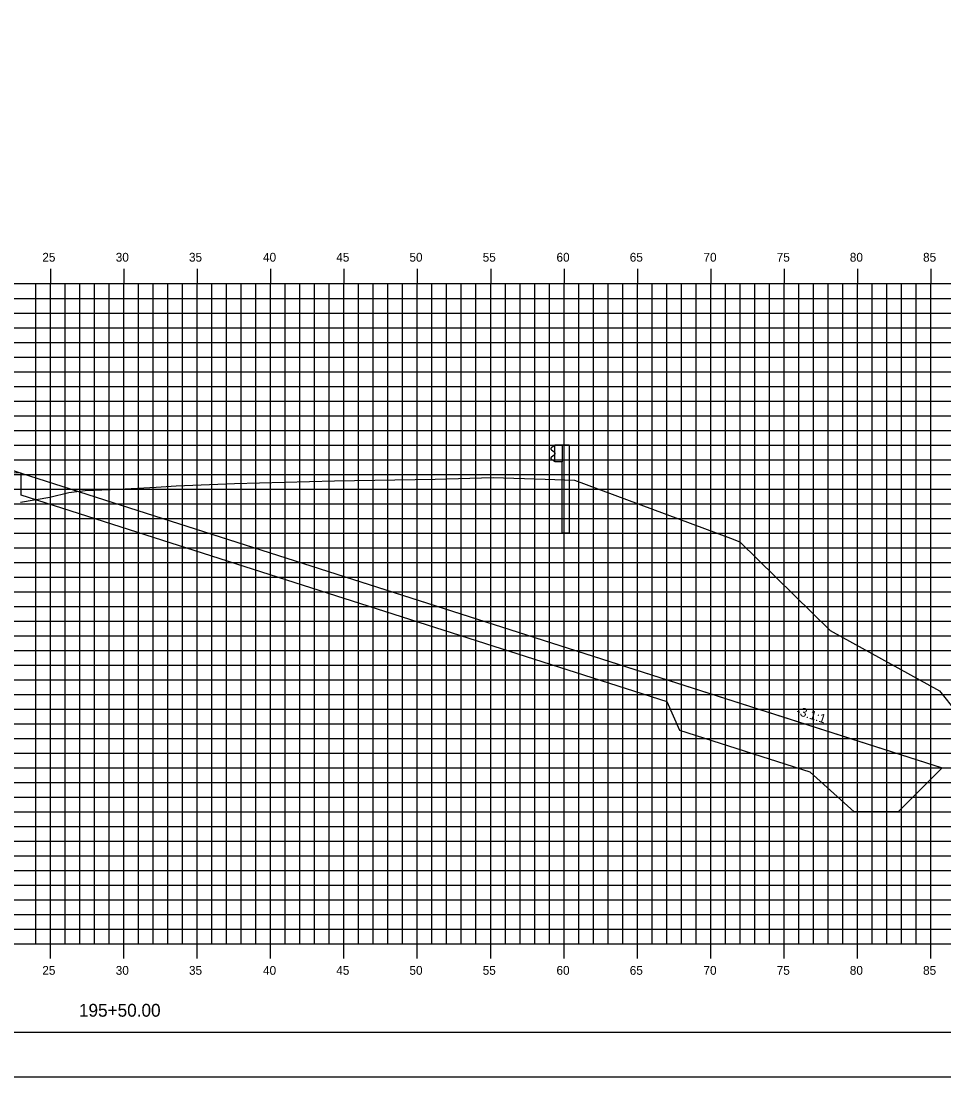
# Model space of a CAD drawing. Extents: x 850598 to 870284, y 366541 to 366651.
# Drawn here: x 863314 to 863376.9, y 366541.2 to 366613.1 of the extents above; entities that cross this region are included whole.
import ezdxf

# ---------------------------------------------------------------- set-up
doc = ezdxf.new("R2010")
doc.units = 0
for name, color, linetype in [('ANNOTATION', 7, 'Continuous'), ('BORDER', 7, 'Continuous'), ('D_Drainage_RipRap', 7, 'Continuous'), ('D_Roadway_Centerline', 7, 'Continuous'), ('D_Roadway_SlopeLines', 7, 'Continuous'), ('D_Roadway_SubGrade', 7, 'Continuous'), ('H_V ANNOTATION', 7, 'Continuous'), ('MAJOR', 7, 'Continuous'), ('MINOR', 7, 'Continuous'), ('PLOT BOUNDARY', 7, 'Continuous'), ('S_Guardrail_Beam', 7, 'Continuous'), ('S_Roadway_Centerline', 7, 'Continuous')]:
    doc.layers.add(name, color=color, linetype=linetype)

msp = doc.modelspace()

# ---------------------------------------------------------------- linework, layer by layer
at = {"layer": 'BORDER'}
msp.add_line((863246.02, 366544.225), (863406.02, 366544.225), dxfattribs=at)
at = {"layer": 'D_Drainage_RipRap'}
msp.add_lwpolyline([(863358.046, 366568.225), (863366.93, 366565.382), (863376.792, 366562.225), (863373.792, 366559.225), (863370.792, 366559.225), (863367.792, 366561.932), (863358.908, 366564.775), (863358.046, 366566.725), (863314.02, 366580.817), (863314.02, 366582.317)], close=True, dxfattribs=at)
at = {"layer": 'D_Roadway_Centerline'}
msp.add_lwpolyline([(863251.02, 366587.707), (863269.975, 366584.828), (863273.02, 366582.17), (863273.475, 366584.618), (863273.565, 366584.62), (863273.643, 366584.574), (863274.013, 366584.186), (863274.02, 366584.02), (863280.02, 366584.38), (863291.02, 366584.71), (863302.02, 366584.677), (863306.02, 366584.437), (863308.02, 366584.317), (863314.02, 366582.317), (863358.046, 366568.225), (863366.93, 366565.382), (863376.792, 366562.225), (863380.792, 366562.225)], dxfattribs=at)
at = {"layer": 'D_Roadway_SlopeLines'}
msp.add_lwpolyline([(863314.02, 366582.317), (863376.792, 366562.225), (863376.792, 366562.225)], dxfattribs=at)
at = {"layer": 'D_Roadway_SubGrade'}
msp.add_lwpolyline([(863302.02, 366584.177), (863303.02, 366584.117), (863303.02, 366584.367), (863308.02, 366584.067), (863308.02, 366584.317), (863314.02, 366582.317), (863302.02, 366582.677)], close=True, dxfattribs=at)
at = {"layer": 'MAJOR'}
for p, q in [((863316.02, 366596.227), (863316.02, 366595.225)), ((863316.02, 366596.227), (863316.02, 366595.225)), ((863321.02, 366596.227), (863321.02, 366595.225)), ((863321.02, 366596.227), (863321.02, 366595.225)), ((863326.02, 366596.227), (863326.02, 366595.225)), ((863326.02, 366596.227), (863326.02, 366595.225)), ((863331.02, 366596.227), (863331.02, 366595.225)), ((863331.02, 366596.227), (863331.02, 366595.225)), ((863336.02, 366596.227), (863336.02, 366595.225)), ((863336.02, 366596.227), (863336.02, 366595.225)), ((863341.02, 366596.227), (863341.02, 366595.225)), ((863341.02, 366596.227), (863341.02, 366595.225)), ((863346.02, 366596.227), (863346.02, 366595.225)), ((863346.02, 366596.227), (863346.02, 366595.225)), ((863351.02, 366596.227), (863351.02, 366595.225)), ((863351.02, 366596.227), (863351.02, 366595.225)), ((863356.02, 366596.227), (863356.02, 366595.225)), ((863356.02, 366596.227), (863356.02, 366595.225)), ((863361.02, 366596.227), (863361.02, 366595.225)), ((863361.02, 366596.227), (863361.02, 366595.225)), ((863366.02, 366596.227), (863366.02, 366595.225)), ((863366.02, 366596.227), (863366.02, 366595.225)), ((863371.02, 366596.227), (863371.02, 366595.225)), ((863371.02, 366596.227), (863371.02, 366595.225)), ((863376.02, 366596.227), (863376.02, 366595.225)), ((863376.02, 366596.227), (863376.02, 366595.225)), ((863251.02, 366595.225), (863391.02, 366595.225)), ((863251.02, 366595.225), (863391.02, 366595.225)), ((863251.02, 366595.225), (863391.02, 366595.225)), ((863251.02, 366595.225), (863391.02, 366595.225)), ((863316.02, 366550.225), (863316.02, 366595.225)), ((863316.02, 366550.225), (863316.02, 366595.225)), ((863321.02, 366550.225), (863321.02, 366595.225)), ((863321.02, 366550.225), (863321.02, 366595.225)), ((863326.02, 366550.225), (863326.02, 366595.225)), ((863326.02, 366550.225), (863326.02, 366595.225)), ((863331.02, 366550.225), (863331.02, 366595.225)), ((863331.02, 366550.225), (863331.02, 366595.225)), ((863336.02, 366550.225), (863336.02, 366595.225)), ((863336.02, 366550.225), (863336.02, 366595.225)), ((863341.02, 366550.225), (863341.02, 366595.225)), ((863341.02, 366550.225), (863341.02, 366595.225)), ((863346.02, 366550.225), (863346.02, 366595.225)), ((863346.02, 366550.225), (863346.02, 366595.225)), ((863351.02, 366550.225), (863351.02, 366595.225)), ((863351.02, 366550.225), (863351.02, 366595.225)), ((863356.02, 366550.225), (863356.02, 366595.225)), ((863356.02, 366550.225), (863356.02, 366595.225)), ((863361.02, 366550.225), (863361.02, 366595.225)), ((863361.02, 366550.225), (863361.02, 366595.225)), ((863366.02, 366550.225), (863366.02, 366595.225)), ((863366.02, 366550.225), (863366.02, 366595.225)), ((863371.02, 366550.225), (863371.02, 366595.225)), ((863371.02, 366550.225), (863371.02, 366595.225)), ((863376.02, 366550.225), (863376.02, 366595.225)), ((863376.02, 366550.225), (863376.02, 366595.225)), ((863251.02, 366590.225), (863391.02, 366590.225)), ((863251.02, 366590.225), (863391.02, 366590.225)), ((863251.02, 366585.225), (863391.02, 366585.225)), ((863251.02, 366585.225), (863391.02, 366585.225)), ((863251.02, 366580.225), (863391.02, 366580.225)), ((863251.02, 366580.225), (863391.02, 366580.225)), ((863251.02, 366575.225), (863391.02, 366575.225)), ((863251.02, 366575.225), (863391.02, 366575.225)), ((863251.02, 366570.225), (863391.02, 366570.225)), ((863251.02, 366570.225), (863391.02, 366570.225)), ((863251.02, 366565.225), (863391.02, 366565.225)), ((863251.02, 366565.225), (863391.02, 366565.225)), ((863251.02, 366560.225), (863391.02, 366560.225)), ((863251.02, 366560.225), (863391.02, 366560.225)), ((863251.02, 366555.225), (863391.02, 366555.225)), ((863251.02, 366555.225), (863391.02, 366555.225)), ((863251.02, 366550.225), (863391.02, 366550.225)), ((863251.02, 366550.225), (863391.02, 366550.225)), ((863251.02, 366550.225), (863391.02, 366550.225)), ((863251.02, 366550.225), (863391.02, 366550.225)), ((863316.02, 366549.223), (863316.02, 366550.225)), ((863316.02, 366549.223), (863316.02, 366550.225)), ((863321.02, 366549.223), (863321.02, 366550.225)), ((863321.02, 366549.223), (863321.02, 366550.225)), ((863326.02, 366549.223), (863326.02, 366550.225)), ((863326.02, 366549.223), (863326.02, 366550.225)), ((863331.02, 366549.223), (863331.02, 366550.225)), ((863331.02, 366549.223), (863331.02, 366550.225)), ((863336.02, 366549.223), (863336.02, 366550.225)), ((863336.02, 366549.223), (863336.02, 366550.225)), ((863341.02, 366549.223), (863341.02, 366550.225)), ((863341.02, 366549.223), (863341.02, 366550.225)), ((863346.02, 366549.223), (863346.02, 366550.225)), ((863346.02, 366549.223), (863346.02, 366550.225)), ((863351.02, 366549.223), (863351.02, 366550.225)), ((863351.02, 366549.223), (863351.02, 366550.225)), ((863356.02, 366549.223), (863356.02, 366550.225)), ((863356.02, 366549.223), (863356.02, 366550.225)), ((863361.02, 366549.223), (863361.02, 366550.225)), ((863361.02, 366549.223), (863361.02, 366550.225)), ((863366.02, 366549.223), (863366.02, 366550.225)), ((863366.02, 366549.223), (863366.02, 366550.225)), ((863371.02, 366549.223), (863371.02, 366550.225)), ((863371.02, 366549.223), (863371.02, 366550.225)), ((863376.02, 366549.223), (863376.02, 366550.225)), ((863376.02, 366549.223), (863376.02, 366550.225))]:
    msp.add_line(p, q, dxfattribs=at)
at = {"layer": 'MINOR'}
for p, q in [((863315.02, 366550.225), (863315.02, 366595.225)), ((863315.02, 366550.225), (863315.02, 366595.225)), ((863317.02, 366550.225), (863317.02, 366595.225)), ((863317.02, 366550.225), (863317.02, 366595.225)), ((863318.02, 366550.225), (863318.02, 366595.225)), ((863318.02, 366550.225), (863318.02, 366595.225)), ((863319.02, 366550.225), (863319.02, 366595.225)), ((863319.02, 366550.225), (863319.02, 366595.225)), ((863320.02, 366550.225), (863320.02, 366595.225)), ((863320.02, 366550.225), (863320.02, 366595.225)), ((863322.02, 366550.225), (863322.02, 366595.225)), ((863322.02, 366550.225), (863322.02, 366595.225)), ((863323.02, 366550.225), (863323.02, 366595.225)), ((863323.02, 366550.225), (863323.02, 366595.225)), ((863324.02, 366550.225), (863324.02, 366595.225)), ((863324.02, 366550.225), (863324.02, 366595.225)), ((863325.02, 366550.225), (863325.02, 366595.225)), ((863325.02, 366550.225), (863325.02, 366595.225)), ((863327.02, 366550.225), (863327.02, 366595.225)), ((863327.02, 366550.225), (863327.02, 366595.225)), ((863328.02, 366550.225), (863328.02, 366595.225)), ((863328.02, 366550.225), (863328.02, 366595.225)), ((863329.02, 366550.225), (863329.02, 366595.225)), ((863329.02, 366550.225), (863329.02, 366595.225)), ((863330.02, 366550.225), (863330.02, 366595.225)), ((863330.02, 366550.225), (863330.02, 366595.225)), ((863332.02, 366550.225), (863332.02, 366595.225)), ((863332.02, 366550.225), (863332.02, 366595.225)), ((863333.02, 366550.225), (863333.02, 366595.225)), ((863333.02, 366550.225), (863333.02, 366595.225)), ((863334.02, 366550.225), (863334.02, 366595.225)), ((863334.02, 366550.225), (863334.02, 366595.225)), ((863335.02, 366550.225), (863335.02, 366595.225)), ((863335.02, 366550.225), (863335.02, 366595.225)), ((863337.02, 366550.225), (863337.02, 366595.225)), ((863337.02, 366550.225), (863337.02, 366595.225)), ((863338.02, 366550.225), (863338.02, 366595.225)), ((863338.02, 366550.225), (863338.02, 366595.225)), ((863339.02, 366550.225), (863339.02, 366595.225)), ((863339.02, 366550.225), (863339.02, 366595.225)), ((863340.02, 366550.225), (863340.02, 366595.225)), ((863340.02, 366550.225), (863340.02, 366595.225)), ((863342.02, 366550.225), (863342.02, 366595.225)), ((863342.02, 366550.225), (863342.02, 366595.225)), ((863343.02, 366550.225), (863343.02, 366595.225)), ((863343.02, 366550.225), (863343.02, 366595.225)), ((863344.02, 366550.225), (863344.02, 366595.225)), ((863344.02, 366550.225), (863344.02, 366595.225)), ((863345.02, 366550.225), (863345.02, 366595.225)), ((863345.02, 366550.225), (863345.02, 366595.225)), ((863347.02, 366550.225), (863347.02, 366595.225)), ((863347.02, 366550.225), (863347.02, 366595.225)), ((863348.02, 366550.225), (863348.02, 366595.225)), ((863348.02, 366550.225), (863348.02, 366595.225)), ((863349.02, 366550.225), (863349.02, 366595.225)), ((863349.02, 366550.225), (863349.02, 366595.225)), ((863350.02, 366550.225), (863350.02, 366595.225)), ((863350.02, 366550.225), (863350.02, 366595.225)), ((863352.02, 366550.225), (863352.02, 366595.225)), ((863352.02, 366550.225), (863352.02, 366595.225)), ((863353.02, 366550.225), (863353.02, 366595.225)), ((863353.02, 366550.225), (863353.02, 366595.225)), ((863354.02, 366550.225), (863354.02, 366595.225)), ((863354.02, 366550.225), (863354.02, 366595.225)), ((863355.02, 366550.225), (863355.02, 366595.225)), ((863355.02, 366550.225), (863355.02, 366595.225)), ((863357.02, 366550.225), (863357.02, 366595.225)), ((863357.02, 366550.225), (863357.02, 366595.225)), ((863358.02, 366550.225), (863358.02, 366595.225)), ((863358.02, 366550.225), (863358.02, 366595.225)), ((863359.02, 366550.225), (863359.02, 366595.225)), ((863359.02, 366550.225), (863359.02, 366595.225)), ((863360.02, 366550.225), (863360.02, 366595.225)), ((863360.02, 366550.225), (863360.02, 366595.225)), ((863362.02, 366550.225), (863362.02, 366595.225)), ((863362.02, 366550.225), (863362.02, 366595.225)), ((863363.02, 366550.225), (863363.02, 366595.225)), ((863363.02, 366550.225), (863363.02, 366595.225)), ((863364.02, 366550.225), (863364.02, 366595.225)), ((863364.02, 366550.225), (863364.02, 366595.225)), ((863365.02, 366550.225), (863365.02, 366595.225)), ((863365.02, 366550.225), (863365.02, 366595.225)), ((863367.02, 366550.225), (863367.02, 366595.225)), ((863367.02, 366550.225), (863367.02, 366595.225)), ((863368.02, 366550.225), (863368.02, 366595.225)), ((863368.02, 366550.225), (863368.02, 366595.225)), ((863369.02, 366550.225), (863369.02, 366595.225)), ((863369.02, 366550.225), (863369.02, 366595.225)), ((863370.02, 366550.225), (863370.02, 366595.225)), ((863370.02, 366550.225), (863370.02, 366595.225)), ((863372.02, 366550.225), (863372.02, 366595.225)), ((863372.02, 366550.225), (863372.02, 366595.225)), ((863373.02, 366550.225), (863373.02, 366595.225)), ((863373.02, 366550.225), (863373.02, 366595.225)), ((863374.02, 366550.225), (863374.02, 366595.225)), ((863374.02, 366550.225), (863374.02, 366595.225)), ((863375.02, 366550.225), (863375.02, 366595.225)), ((863375.02, 366550.225), (863375.02, 366595.225)), ((863251.02, 366594.225), (863391.02, 366594.225)), ((863251.02, 366594.225), (863391.02, 366594.225)), ((863251.02, 366593.225), (863391.02, 366593.225)), ((863251.02, 366593.225), (863391.02, 366593.225)), ((863251.02, 366592.225), (863391.02, 366592.225)), ((863251.02, 366592.225), (863391.02, 366592.225)), ((863251.02, 366591.225), (863391.02, 366591.225)), ((863251.02, 366591.225), (863391.02, 366591.225)), ((863251.02, 366589.225), (863391.02, 366589.225)), ((863251.02, 366589.225), (863391.02, 366589.225)), ((863251.02, 366588.225), (863391.02, 366588.225)), ((863251.02, 366588.225), (863391.02, 366588.225)), ((863251.02, 366587.225), (863391.02, 366587.225)), ((863251.02, 366587.225), (863391.02, 366587.225)), ((863251.02, 366586.225), (863391.02, 366586.225)), ((863251.02, 366586.225), (863391.02, 366586.225)), ((863251.02, 366584.225), (863391.02, 366584.225)), ((863251.02, 366584.225), (863391.02, 366584.225)), ((863251.02, 366583.225), (863391.02, 366583.225)), ((863251.02, 366583.225), (863391.02, 366583.225)), ((863251.02, 366582.225), (863391.02, 366582.225)), ((863251.02, 366582.225), (863391.02, 366582.225)), ((863251.02, 366581.225), (863391.02, 366581.225)), ((863251.02, 366581.225), (863391.02, 366581.225)), ((863251.02, 366579.225), (863391.02, 366579.225)), ((863251.02, 366579.225), (863391.02, 366579.225)), ((863251.02, 366578.225), (863391.02, 366578.225)), ((863251.02, 366578.225), (863391.02, 366578.225)), ((863251.02, 366577.225), (863391.02, 366577.225)), ((863251.02, 366577.225), (863391.02, 366577.225)), ((863251.02, 366576.225), (863391.02, 366576.225)), ((863251.02, 366576.225), (863391.02, 366576.225)), ((863251.02, 366574.225), (863391.02, 366574.225)), ((863251.02, 366574.225), (863391.02, 366574.225)), ((863251.02, 366573.225), (863391.02, 366573.225)), ((863251.02, 366573.225), (863391.02, 366573.225)), ((863251.02, 366572.225), (863391.02, 366572.225)), ((863251.02, 366572.225), (863391.02, 366572.225)), ((863251.02, 366571.225), (863391.02, 366571.225)), ((863251.02, 366571.225), (863391.02, 366571.225)), ((863251.02, 366569.225), (863391.02, 366569.225)), ((863251.02, 366569.225), (863391.02, 366569.225)), ((863251.02, 366568.225), (863391.02, 366568.225)), ((863251.02, 366568.225), (863391.02, 366568.225)), ((863251.02, 366567.225), (863391.02, 366567.225)), ((863251.02, 366567.225), (863391.02, 366567.225)), ((863251.02, 366566.225), (863391.02, 366566.225)), ((863251.02, 366566.225), (863391.02, 366566.225)), ((863251.02, 366564.225), (863391.02, 366564.225)), ((863251.02, 366564.225), (863391.02, 366564.225)), ((863251.02, 366563.225), (863391.02, 366563.225)), ((863251.02, 366563.225), (863391.02, 366563.225)), ((863251.02, 366562.225), (863391.02, 366562.225)), ((863251.02, 366562.225), (863391.02, 366562.225)), ((863251.02, 366561.225), (863391.02, 366561.225)), ((863251.02, 366561.225), (863391.02, 366561.225)), ((863251.02, 366559.225), (863391.02, 366559.225)), ((863251.02, 366559.225), (863391.02, 366559.225)), ((863251.02, 366558.225), (863391.02, 366558.225)), ((863251.02, 366558.225), (863391.02, 366558.225)), ((863251.02, 366557.225), (863391.02, 366557.225)), ((863251.02, 366557.225), (863391.02, 366557.225)), ((863251.02, 366556.225), (863391.02, 366556.225)), ((863251.02, 366556.225), (863391.02, 366556.225)), ((863251.02, 366554.225), (863391.02, 366554.225)), ((863251.02, 366554.225), (863391.02, 366554.225)), ((863251.02, 366553.225), (863391.02, 366553.225)), ((863251.02, 366553.225), (863391.02, 366553.225)), ((863251.02, 366552.225), (863391.02, 366552.225)), ((863251.02, 366552.225), (863391.02, 366552.225)), ((863251.02, 366551.225), (863391.02, 366551.225)), ((863251.02, 366551.225), (863391.02, 366551.225))]:
    msp.add_line(p, q, dxfattribs=at)
at = {"layer": 'PLOT BOUNDARY'}
msp.add_lwpolyline([(863237.927, 366541.166), (863407.927, 366541.166), (863407.927, 366651.166), (863237.927, 366651.166)], close=True, dxfattribs=at)
at = {"layer": 'S_Guardrail_Beam'}
for p, q in [((863350.3, 366584.146), (863350.157, 366584.046)), ((863350.399, 366584.168), (863350.317, 366584.153)), ((863350.399, 366584.241), (863350.889, 366584.241)), ((863350.399, 366583.074), (863350.399, 366584.241)), ((863350.889, 366584.241), (863351.38, 366584.241)), ((863350.889, 366584.241), (863350.889, 366583.074)), ((863351.38, 366584.241), (863351.38, 366578.241)), ((863350.157, 366583.903), (863350.352, 366583.767)), ((863350.352, 366583.547), (863350.157, 366583.411)), ((863350.386, 366583.703), (863350.386, 366583.612)), ((863350.157, 366583.268), (863350.3, 366583.168)), ((863350.317, 366583.161), (863350.399, 366583.147)), ((863350.889, 366583.074), (863350.399, 366583.074)), ((863350.889, 366578.241), (863350.889, 366583.074)), ((863350.889, 366578.241), (863351.38, 366578.241))]:
    msp.add_line(p, q, dxfattribs=at)
for centre, major_axis, start_param, end_param in [((863350.207, 366583.975), (-0.0877, 0), 5.323254, 7.243116), ((863350.324, 366584.112), (-0.0417, 0), 4.886922, 5.323254), ((863350.207, 366583.34), (-0.0877, 0), 5.323254, 7.243116), ((863350.307, 366583.703), (0.0789, 0), 0, 0.959931), ((863350.307, 366583.612), (0.0789, 0), 5.323254, 6.283185), ((863350.324, 366583.202), (-0.0417, 0), 0.959931, 1.396263)]:
    msp.add_ellipse(centre, major_axis=major_axis, ratio=0.995501, start_param=start_param, end_param=end_param, dxfattribs=at)
at = {"layer": 'S_Roadway_Centerline'}
msp.add_lwpolyline([(863313.988, 366580.323), (863315.979, 366580.671), (863317.28, 366580.999), (863318.396, 366581.133), (863320.675, 366581.22), (863323.226, 366581.358), (863324.577, 366581.442), (863328.567, 366581.602), (863335.368, 366581.792), (863342.226, 366581.91), (863346.192, 366582.012), (863349.74, 366581.901), (863351.736, 366581.843), (863362.361, 366577.883), (863363.007, 366577.636), (863369.156, 366571.579), (863376.612, 366567.482), (863381.238, 366561.665), (863390.437, 366557.173), (863390.459, 366557.155), (863390.469, 366557.151), (863390.609, 366557.114), (863391.02, 366556.999)], dxfattribs=at)

# ---------------------------------------------------------------- texts
at = {"layer": 'ANNOTATION'}
msp.add_text('-3.1:1', height=0.6, rotation=342.25184, dxfattribs=at).set_placement((863366.8, 366565.873))
at = {"layer": 'H_V ANNOTATION'}
for s, height, p in [('25', 0.6, (863315.466, 366596.725)), ('30', 0.6, (863320.469, 366596.725)), ('35', 0.6, (863325.461, 366596.725)), ('40', 0.6, (863330.506, 366596.725)), ('45', 0.6, (863335.498, 366596.725)), ('50', 0.6, (863340.485, 366596.725)), ('55', 0.6, (863345.477, 366596.725)), ('60', 0.6, (863350.506, 366596.725)), ('65', 0.6, (863355.498, 366596.725)), ('70', 0.6, (863360.522, 366596.725)), ('75', 0.6, (863365.514, 366596.725)), ('80', 0.6, (863370.495, 366596.725)), ('85', 0.6, (863375.487, 366596.725)), ('25', 0.6, (863315.466, 366548.125)), ('30', 0.6, (863320.469, 366548.125)), ('35', 0.6, (863325.461, 366548.125)), ('40', 0.6, (863330.506, 366548.125)), ('45', 0.6, (863335.498, 366548.125)), ('50', 0.6, (863340.485, 366548.125)), ('55', 0.6, (863345.477, 366548.125)), ('60', 0.6, (863350.506, 366548.125)), ('65', 0.6, (863355.498, 366548.125)), ('70', 0.6, (863360.522, 366548.125)), ('75', 0.6, (863365.514, 366548.125)), ('80', 0.6, (863370.495, 366548.125)), ('85', 0.6, (863375.487, 366548.125)), ('195+50.00', 0.875, (863317.961, 366545.268))]:
    msp.add_text(s, height=height, dxfattribs=at).set_placement(p)
at = {"layer": 'S_Roadway_Centerline'}
for s, p in [('C', (863335.363, 366581.792)), ('L', (863335.368, 366581.785))]:
    msp.add_text(s, height=0.0146, dxfattribs=at).set_placement(p)

doc.saveas('drawing.dxf')
